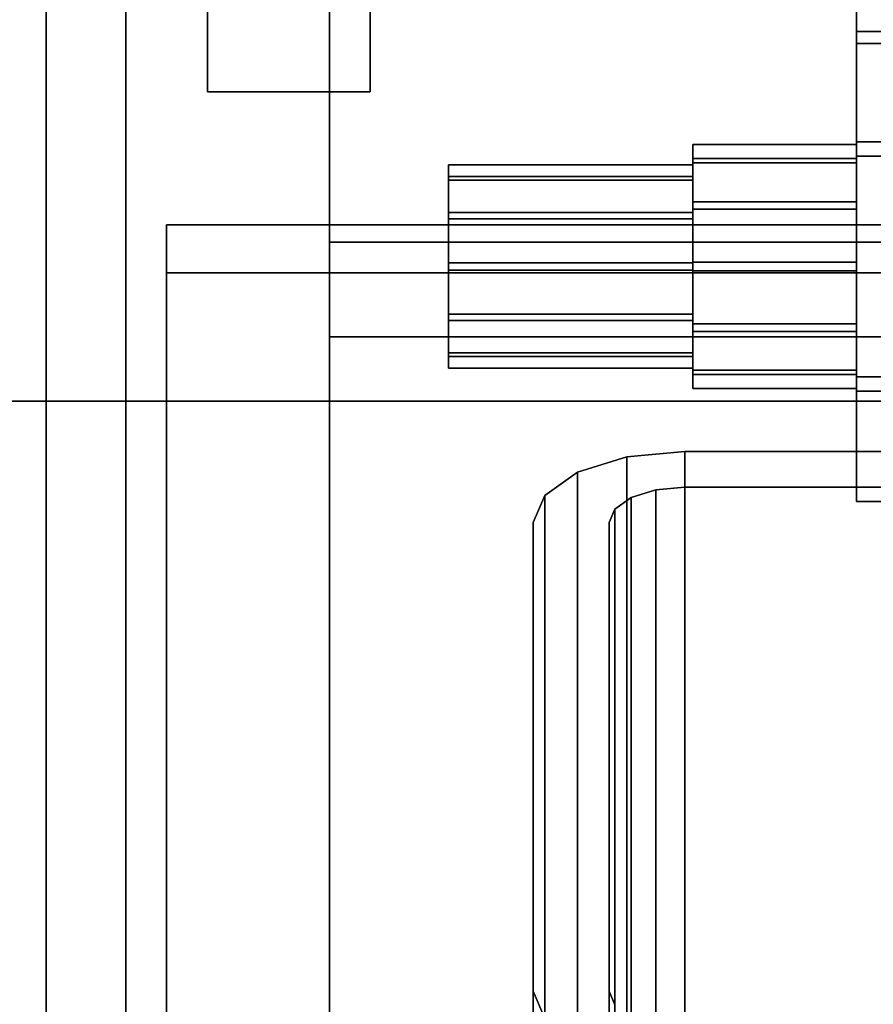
# Model space of a CAD drawing. Extents: x -48 to 48, y -49.6 to 48.
# Tile 224 of 656: x -3.6 to -1, y -12.9 to -9.8. Entities that reach past the tile are written whole.
import ezdxf

# ---------------------------------------------------------------- set-up
doc = ezdxf.new("R2010")
doc.units = 0

msp = doc.modelspace()

# ---------------------------------------------------------------- linework, layer by layer
at = {"layer": '11D1 [43]', "color": 0}
for points, invisible_edges in [([(-1.00762, -9.90155, 11.1741), (-1.00762, -8.84206, 11.8374), (-1.00762, -8.4591, 11.2257)], 13), ([(-1.00762, -9.90155, 11.1741), (-1.00762, -8.4591, 11.2257), (-1.00762, -8.79736, 10.5882)], 13), ([(-1.00762, -9.90155, 11.1741), (-1.00762, -8.79736, 10.5882), (-1.00762, -9.51859, 10.5624)], 1), ([(-1.00762, -9.90155, 11.1741), (-1.00762, -9.56328, 11.8116), (-1.00762, -8.84206, 11.8374)], 12), ([(-0.27325, -9.90155, 11.1741), (-1.00762, -9.90155, 11.1741), (-1.00762, -9.51859, 10.5624)], 12), ([(-0.27325, -9.90155, 11.1741), (-1.00762, -9.51859, 10.5624), (-0.27325, -9.51859, 10.5624)], 1), ([(-0.27325, -9.56328, 11.8116), (-1.00762, -9.56328, 11.8116), (-1.00762, -9.90155, 11.1741)], 12), ([(-0.27325, -9.56328, 11.8116), (-1.00762, -9.90155, 11.1741), (-0.27325, -9.90155, 11.1741)], 1), ([(-0.27325, -10.2035, 7.93814), (-1.00762, -10.2035, 7.93814), (-1.00762, -9.86524, 8.57564)], 12), ([(-0.27325, -10.2035, 7.93814), (-1.00762, -9.86524, 8.57564), (-0.27325, -9.86524, 8.57564)], 1), ([(-0.27325, -9.86524, 8.57564), (-1.00762, -9.86524, 8.57564), (-1.00762, -10.2482, 9.18734)], 12), ([(-0.27325, -9.86524, 8.57564), (-1.00762, -10.2482, 9.18734), (-0.27325, -10.2482, 9.18734)], 1), ([(-1.00762, -11.3077, 8.52404), (-1.00762, -10.2482, 9.18734), (-1.00762, -9.86524, 8.57564)], 13), ([(-1.00762, -11.3077, 8.52404), (-1.00762, -9.86524, 8.57564), (-1.00762, -10.2035, 7.93814)], 13), ([(-1.00762, -10.2552, 8.37407), (-1.51, -10.2552, 8.37407), (-1.51, -10.2117, 8.56325)], 12), ([(-1.00762, -10.2552, 8.37407), (-1.51, -10.2117, 8.56325), (-1.00762, -10.2117, 8.56325)], 1), ([(-1.00762, -10.2117, 8.56325), (-1.51, -10.2117, 8.56325), (-1.51, -10.2686, 8.74883)], 12), ([(-1.00762, -10.2117, 8.56325), (-1.51, -10.2686, 8.74883), (-1.00762, -10.2686, 8.74883)], 1), ([(-1.51, -10.7622, 8.21858), (-1.51, -10.2686, 8.74883), (-1.51, -10.2117, 8.56325)], 13), ([(-1.51, -10.7622, 8.21858), (-1.51, -10.2117, 8.56325), (-1.51, -10.2552, 8.37407)], 13), ([(-0.27325, -10.9247, 7.91234), (-1.00762, -10.9247, 7.91234), (-1.00762, -10.2035, 7.93814)], 12), ([(-0.27325, -10.9247, 7.91234), (-1.00762, -10.2035, 7.93814), (-0.27325, -10.2035, 7.93814)], 1), ([(-1.00762, -11.3077, 8.52404), (-1.00762, -10.2035, 7.93814), (-1.00762, -10.9247, 7.91234)], 1), ([(-1.00762, -10.5731, 8.17508), (-1.00762, -10.2552, 8.37407), (-1.00762, -10.2117, 8.56325)], 13), ([(-1.00762, -10.5731, 8.17508), (-1.00762, -10.2117, 8.56325), (-1.00762, -10.2686, 8.74883)], 13), ([(-1.51, -10.3104, 8.40337), (-2.26, -10.3104, 8.40337), (-2.26, -10.2742, 8.56101)], 12), ([(-1.51, -10.3104, 8.40337), (-2.26, -10.2742, 8.56101), (-1.51, -10.2742, 8.56101)], 1), ([(-1.51, -10.2742, 8.56101), (-2.26, -10.2742, 8.56101), (-2.26, -10.3216, 8.71567)], 12), ([(-1.51, -10.2742, 8.56101), (-2.26, -10.3216, 8.71567), (-1.51, -10.3216, 8.71567)], 1), ([(-2.26, -10.7329, 8.27379), (-2.26, -10.3216, 8.71567), (-2.26, -10.2742, 8.56101)], 13), ([(-2.26, -10.7329, 8.27379), (-2.26, -10.2742, 8.56101), (-2.26, -10.3104, 8.40337)], 13), ([(-1.00762, -10.3875, 8.23199), (-1.51, -10.3875, 8.23199), (-1.51, -10.2552, 8.37407)], 12), ([(-1.00762, -10.3875, 8.23199), (-1.51, -10.2552, 8.37407), (-1.00762, -10.2552, 8.37407)], 1), ([(-1.51, -10.7622, 8.21858), (-1.51, -10.2552, 8.37407), (-1.51, -10.3875, 8.23199)], 13), ([(-1.00762, -10.2686, 8.74883), (-1.51, -10.2686, 8.74883), (-1.51, -10.4107, 8.8811)], 12), ([(-1.00762, -10.2686, 8.74883), (-1.51, -10.4107, 8.8811), (-1.00762, -10.4107, 8.8811)], 1), ([(-1.51, -10.7622, 8.21858), (-1.51, -10.4107, 8.8811), (-1.51, -10.2686, 8.74883)], 13), ([(-1.51, -10.5753, 8.23754), (-1.51, -10.3104, 8.40337), (-1.51, -10.2742, 8.56101)], 13), ([(-1.51, -10.5753, 8.23754), (-1.51, -10.2742, 8.56101), (-1.51, -10.3216, 8.71567)], 13), ([(-0.27325, -10.2482, 9.18734), (-1.00762, -10.2482, 9.18734), (-1.00762, -10.9694, 9.16154)], 12), ([(-0.27325, -10.2482, 9.18734), (-1.00762, -10.9694, 9.16154), (-0.27325, -10.9694, 9.16154)], 1), ([(-1.00762, -11.3077, 8.52404), (-1.00762, -10.9694, 9.16154), (-1.00762, -10.2482, 9.18734)], 12), ([(-1.00762, -10.5731, 8.17508), (-1.00762, -10.3875, 8.23199), (-1.00762, -10.2552, 8.37407)], 12), ([(-1.00762, -10.5731, 8.17508), (-1.00762, -10.2686, 8.74883), (-1.00762, -10.4107, 8.8811)], 13), ([(-1.51, -10.4206, 8.28497), (-2.26, -10.4206, 8.28497), (-2.26, -10.3104, 8.40337)], 12), ([(-1.51, -10.4206, 8.28497), (-2.26, -10.3104, 8.40337), (-1.51, -10.3104, 8.40337)], 1), ([(-2.26, -10.7329, 8.27379), (-2.26, -10.3104, 8.40337), (-2.26, -10.4206, 8.28497)], 13), ([(-1.51, -10.3216, 8.71567), (-2.26, -10.3216, 8.71567), (-2.26, -10.44, 8.82589)], 12), ([(-1.51, -10.3216, 8.71567), (-2.26, -10.44, 8.82589), (-1.51, -10.44, 8.82589)], 1), ([(-2.26, -10.7329, 8.27379), (-2.26, -10.44, 8.82589), (-2.26, -10.3216, 8.71567)], 13), ([(-1.51, -10.5753, 8.23754), (-1.51, -10.4206, 8.28497), (-1.51, -10.3104, 8.40337)], 12), ([(-1.51, -10.5753, 8.23754), (-1.51, -10.3216, 8.71567), (-1.51, -10.44, 8.82589)], 13), ([(-1.00762, -10.5731, 8.17508), (-1.51, -10.5731, 8.17508), (-1.51, -10.3875, 8.23199)], 12), ([(-1.00762, -10.5731, 8.17508), (-1.51, -10.3875, 8.23199), (-1.00762, -10.3875, 8.23199)], 1), ([(-1.51, -10.7622, 8.21858), (-1.51, -10.3875, 8.23199), (-1.51, -10.5731, 8.17508)], 1), ([(-1.51, -10.5753, 8.23754), (-2.26, -10.5753, 8.23754), (-2.26, -10.4206, 8.28497)], 12), ([(-1.51, -10.5753, 8.23754), (-2.26, -10.4206, 8.28497), (-1.51, -10.4206, 8.28497)], 1), ([(-2.26, -10.7329, 8.27379), (-2.26, -10.4206, 8.28497), (-2.26, -10.5753, 8.23754)], 1), ([(-1.00762, -10.4107, 8.8811), (-1.51, -10.4107, 8.8811), (-1.51, -10.5999, 8.9246)], 12), ([(-1.00762, -10.4107, 8.8811), (-1.51, -10.5999, 8.9246), (-1.00762, -10.5999, 8.9246)], 1), ([(-1.51, -10.7622, 8.21858), (-1.51, -10.5999, 8.9246), (-1.51, -10.4107, 8.8811)], 13), ([(-1.00762, -10.5731, 8.17508), (-1.00762, -10.4107, 8.8811), (-1.00762, -10.5999, 8.9246)], 13), ([(-1.51, -10.44, 8.82589), (-2.26, -10.44, 8.82589), (-2.26, -10.5976, 8.86214)], 12), ([(-1.51, -10.44, 8.82589), (-2.26, -10.5976, 8.86214), (-1.51, -10.5976, 8.86214)], 1), ([(-2.26, -10.7329, 8.27379), (-2.26, -10.5976, 8.86214), (-2.26, -10.44, 8.82589)], 13), ([(-1.51, -10.5753, 8.23754), (-1.51, -10.44, 8.82589), (-1.51, -10.5976, 8.86214)], 13), ([(2.625, -10.8028, 13.4759), (-0.5975, -10.5113, 13.3212), (-2.625, -10.5113, 13.3212)], 13), ([(2.625, -10.8028, 13.4759), (-2.625, -10.5113, 13.3212), (-2.625, -10.8028, 13.4759)], 1), ([(-2.625, -10.5113, 13.3212), (-2.625, -13.0892, 8.46277), (-2.625, -13.3807, 8.61744)], 12), ([(-2.625, -10.5113, 13.3212), (-2.625, -13.3807, 8.61744), (-2.625, -10.8028, 13.4759)], 1), ([(-0.5975, -10.5113, 13.3212), (-0.5975, -13.0892, 8.46277), (-2.625, -13.0892, 8.46277)], 12), ([(-0.5975, -10.5113, 13.3212), (-2.625, -13.0892, 8.46277), (-2.625, -10.5113, 13.3212)], 1), ([(-1.51, -10.7329, 8.27379), (-2.26, -10.7329, 8.27379), (-2.26, -10.5753, 8.23754)], 12), ([(-1.51, -10.7329, 8.27379), (-2.26, -10.5753, 8.23754), (-1.51, -10.5753, 8.23754)], 1), ([(-1.00762, -10.7622, 8.21858), (-1.51, -10.7622, 8.21858), (-1.51, -10.5731, 8.17508)], 12), ([(-1.00762, -10.7622, 8.21858), (-1.51, -10.5731, 8.17508), (-1.00762, -10.5731, 8.17508)], 1), ([(-1.51, -10.5753, 8.23754), (-1.51, -10.5976, 8.86214), (-1.51, -10.7523, 8.81471)], 13), ([(-1.51, -10.5753, 8.23754), (-1.51, -10.7523, 8.81471), (-1.51, -10.8625, 8.69631)], 13), ([(-1.51, -10.5753, 8.23754), (-1.51, -10.8625, 8.69631), (-1.51, -10.8988, 8.53867)], 13), ([(-1.51, -10.5753, 8.23754), (-1.51, -10.8988, 8.53867), (-1.51, -10.8513, 8.38401)], 13), ([(-1.51, -10.5753, 8.23754), (-1.51, -10.8513, 8.38401), (-1.51, -10.7329, 8.27379)], 1), ([(-1.00762, -10.5731, 8.17508), (-1.00762, -10.5999, 8.9246), (-1.00762, -10.7855, 8.86769)], 13), ([(-1.00762, -10.5731, 8.17508), (-1.00762, -10.7855, 8.86769), (-1.00762, -10.9177, 8.72561)], 13), ([(-1.00762, -10.5731, 8.17508), (-1.00762, -10.9177, 8.72561), (-1.00762, -10.9612, 8.53643)], 13), ([(-1.00762, -10.5731, 8.17508), (-1.00762, -10.9612, 8.53643), (-1.00762, -10.9043, 8.35085)], 13), ([(-1.00762, -10.5731, 8.17508), (-1.00762, -10.9043, 8.35085), (-1.00762, -10.7622, 8.21858)], 1), ([(-1.51, -10.5976, 8.86214), (-2.26, -10.5976, 8.86214), (-2.26, -10.7523, 8.81471)], 12), ([(-1.51, -10.5976, 8.86214), (-2.26, -10.7523, 8.81471), (-1.51, -10.7523, 8.81471)], 1), ([(-2.26, -10.7329, 8.27379), (-2.26, -10.7523, 8.81471), (-2.26, -10.5976, 8.86214)], 13), ([(-1.00762, -10.5999, 8.9246), (-1.51, -10.5999, 8.9246), (-1.51, -10.7855, 8.86769)], 12), ([(-1.00762, -10.5999, 8.9246), (-1.51, -10.7855, 8.86769), (-1.00762, -10.7855, 8.86769)], 1), ([(-1.51, -10.7622, 8.21858), (-1.51, -10.7855, 8.86769), (-1.51, -10.5999, 8.9246)], 13), ([(-1.51, -10.8513, 8.38401), (-2.26, -10.8513, 8.38401), (-2.26, -10.7329, 8.27379)], 12), ([(-1.51, -10.8513, 8.38401), (-2.26, -10.7329, 8.27379), (-1.51, -10.7329, 8.27379)], 1), ([(-2.26, -10.7329, 8.27379), (-2.26, -10.8513, 8.38401), (-2.26, -10.8988, 8.53867)], 12), ([(-2.26, -10.7329, 8.27379), (-2.26, -10.8988, 8.53867), (-2.26, -10.8625, 8.69631)], 13), ([(-2.26, -10.7329, 8.27379), (-2.26, -10.8625, 8.69631), (-2.26, -10.7523, 8.81471)], 13), ([(-1.51, -10.7523, 8.81471), (-2.26, -10.7523, 8.81471), (-2.26, -10.8625, 8.69631)], 12), ([(-1.51, -10.7523, 8.81471), (-2.26, -10.8625, 8.69631), (-1.51, -10.8625, 8.69631)], 1), ([(-1.00762, -10.9043, 8.35085), (-1.51, -10.9043, 8.35085), (-1.51, -10.7622, 8.21858)], 12), ([(-1.00762, -10.9043, 8.35085), (-1.51, -10.7622, 8.21858), (-1.00762, -10.7622, 8.21858)], 1), ([(-1.51, -10.7622, 8.21858), (-1.51, -10.9043, 8.35085), (-1.51, -10.9612, 8.53643)], 12), ([(-1.51, -10.7622, 8.21858), (-1.51, -10.9612, 8.53643), (-1.51, -10.9177, 8.72561)], 13), ([(-1.51, -10.7622, 8.21858), (-1.51, -10.9177, 8.72561), (-1.51, -10.7855, 8.86769)], 13), ([(-1.00762, -10.7855, 8.86769), (-1.51, -10.7855, 8.86769), (-1.51, -10.9177, 8.72561)], 12), ([(-1.00762, -10.7855, 8.86769), (-1.51, -10.9177, 8.72561), (-1.00762, -10.9177, 8.72561)], 1), ([(-2.625, -10.8028, 13.4759), (-2.625, -13.3807, 8.61744), (2.625, -13.3807, 8.61744)], 12), ([(-2.625, -10.8028, 13.4759), (2.625, -13.3807, 8.61744), (2.625, -10.8028, 13.4759)], 1), ([(-1.51, -10.8988, 8.53867), (-2.26, -10.8988, 8.53867), (-2.26, -10.8513, 8.38401)], 12), ([(-1.51, -10.8988, 8.53867), (-2.26, -10.8513, 8.38401), (-1.51, -10.8513, 8.38401)], 1), ([(-1.51, -10.8625, 8.69631), (-2.26, -10.8625, 8.69631), (-2.26, -10.8988, 8.53867)], 12), ([(-1.51, -10.8625, 8.69631), (-2.26, -10.8988, 8.53867), (-1.51, -10.8988, 8.53867)], 1), ([(-1.00762, -10.9612, 8.53643), (-1.51, -10.9612, 8.53643), (-1.51, -10.9043, 8.35085)], 12), ([(-1.00762, -10.9612, 8.53643), (-1.51, -10.9043, 8.35085), (-1.00762, -10.9043, 8.35085)], 1), ([(-1.00762, -10.9177, 8.72561), (-1.51, -10.9177, 8.72561), (-1.51, -10.9612, 8.53643)], 12), ([(-1.00762, -10.9177, 8.72561), (-1.51, -10.9612, 8.53643), (-1.00762, -10.9612, 8.53643)], 1), ([(-0.27325, -11.3077, 8.52404), (-1.00762, -11.3077, 8.52404), (-1.00762, -10.9247, 7.91234)], 12), ([(-0.27325, -11.3077, 8.52404), (-1.00762, -10.9247, 7.91234), (-0.27325, -10.9247, 7.91234)], 1), ([(-0.27325, -10.9694, 9.16154), (-1.00762, -10.9694, 9.16154), (-1.00762, -11.3077, 8.52404)], 12), ([(-0.27325, -10.9694, 9.16154), (-1.00762, -11.3077, 8.52404), (-0.27325, -11.3077, 8.52404)], 1)]:
    msp.add_3dface(points, dxfattribs=dict(at, invisible_edges=invisible_edges))
at = {"layer": '11D1 [43]', "color": 1}
for points, invisible_edges in [([(-1.534, -11.2635, 12.6075), (-1.86351, -11.2183, 12.6928), (-1.71233, -11.171, 12.782)], 13), ([(-1.86351, -11.2183, 12.6928), (-1.71233, -42.2208, 29.2574), (-1.71233, -11.171, 12.782)], 1), ([(-1.534, -11.2635, 12.6075), (-1.71233, -11.171, 12.782), (-1.534, -11.1543, 12.8134)], 1), ([(-1.71233, -11.171, 12.782), (-1.534, -42.2041, 29.2888), (-1.534, -11.1543, 12.8134)], 1), ([(-1.71233, -11.171, 12.782), (-1.71233, -42.2208, 29.2574), (-1.534, -42.2041, 29.2888)], 12), ([(1.534, -11.2635, 12.6075), (-1.534, -11.2635, 12.6075), (-1.534, -11.1543, 12.8134)], 12), ([(1.534, -11.2635, 12.6075), (-1.534, -11.1543, 12.8134), (1.534, -11.1543, 12.8134)], 13), ([(1.534, -11.1543, 12.8134), (-1.534, -11.1543, 12.8134), (-1.534, -42.2041, 29.2888)], 12), ([(1.534, -11.1543, 12.8134), (-1.534, -42.2041, 29.2888), (-0.25, -38.4499, 27.2967)], 15), ([(-1.534, -11.2635, 12.6075), (-1.96453, -11.2892, 12.5592), (-1.86351, -11.2183, 12.6928)], 13), ([(-1.96453, -11.2892, 12.5592), (-1.86351, -42.2681, 29.1682), (-1.86351, -11.2183, 12.6928)], 1), ([(-1.86351, -11.2183, 12.6928), (-1.86351, -42.2681, 29.1682), (-1.71233, -42.2208, 29.2574)], 12), ([(-1.62317, -11.2719, 12.5919), (-1.69876, -11.2955, 12.5472), (-2, -11.3728, 12.4017)], 14), ([(-1.62317, -11.2719, 12.5919), (-2, -11.3728, 12.4017), (-1.96453, -11.2892, 12.5592)], 13), ([(-1.534, -11.2635, 12.6075), (-1.62317, -11.2719, 12.5919), (-1.96453, -11.2892, 12.5592)], 14), ([(-1.62317, -11.2719, 12.5919), (-1.62317, -42.3217, 29.0673), (-1.69876, -42.3453, 29.0227)], 12), ([(-1.62317, -11.2719, 12.5919), (-1.69876, -42.3453, 29.0227), (-1.69876, -11.2955, 12.5472)], 1), ([(-1.534, -11.2635, 12.6075), (-1.534, -42.3134, 29.0829), (-1.62317, -42.3217, 29.0673)], 12), ([(-1.534, -11.2635, 12.6075), (-1.62317, -42.3217, 29.0673), (-1.62317, -11.2719, 12.5919)], 1), ([(-0.25, -42.3134, 29.0829), (-1.534, -42.3134, 29.0829), (-1.534, -11.2635, 12.6075)], 12), ([(-1.534, -11.2635, 12.6075), (1.534, -11.2635, 12.6075), (1.534, -42.3134, 29.0829)], 12), ([(-1.534, -11.2635, 12.6075), (1.534, -42.3134, 29.0829), (0.25, -38.5591, 27.0909)], 15), ([(-1.534, -11.2635, 12.6075), (0.25, -38.5591, 27.0909), (0, -38.5591, 27.0909)], 13), ([(-1.534, -11.2635, 12.6075), (0, -38.5591, 27.0909), (-0.25, -38.5591, 27.0909)], 13), ([(-0.25, -42.3134, 29.0829), (-1.534, -11.2635, 12.6075), (-0.25, -38.5591, 27.0909)], 3), ([(-2, -11.3728, 12.4017), (-1.96453, -42.339, 29.0346), (-1.96453, -11.2892, 12.5592)], 1), ([(-1.69876, -11.2955, 12.5472), (-1.74926, -11.331, 12.4805), (-2, -11.3728, 12.4017)], 14), ([(-1.96453, -11.2892, 12.5592), (-1.96453, -42.339, 29.0346), (-1.86351, -42.2681, 29.1682)], 12), ([(-1.69876, -11.2955, 12.5472), (-1.69876, -42.3453, 29.0227), (-1.74926, -42.3808, 28.9559)], 12), ([(-1.69876, -11.2955, 12.5472), (-1.74926, -42.3808, 28.9559), (-1.74926, -11.331, 12.4805)], 1), ([(-1.74926, -11.331, 12.4805), (-1.767, -11.3728, 12.4017), (-2, -11.3728, 12.4017)], 14), ([(-1.74926, -11.331, 12.4805), (-1.74926, -42.3808, 28.9559), (-1.767, -42.4226, 28.8771)], 12), ([(-1.74926, -11.331, 12.4805), (-1.767, -42.4226, 28.8771), (-1.767, -11.3728, 12.4017)], 1), ([(-1.767, -11.3728, 12.4017), (-1.96453, -12.8944, 9.53407), (-2, -12.8108, 9.6916)], 13), ([(-1.767, -11.3728, 12.4017), (-2, -12.8108, 9.6916), (-2, -11.3728, 12.4017)], 13), ([(-2, -11.3728, 12.4017), (-2, -42.4226, 28.8771), (-1.96453, -42.339, 29.0346)], 12), ([(-2, -12.8108, 9.6916), (-2, -42.4226, 28.8771), (-2, -11.3728, 12.4017)], 1), ([(-1.767, -11.3728, 12.4017), (-1.86351, -12.9652, 9.40052), (-1.96453, -12.8944, 9.53407)], 13), ([(-1.767, -11.3728, 12.4017), (-1.767, -12.8108, 9.6916), (-1.86351, -12.9652, 9.40052)], 14), ([(-1.767, -11.3728, 12.4017), (-1.767, -42.4226, 28.8771), (-1.767, -43.8606, 26.167)], 12), ([(-1.767, -11.3728, 12.4017), (-1.767, -43.8606, 26.167), (-1.767, -12.8108, 9.6916)], 1), ([(-2, -12.8108, 9.6916), (-2, -43.8606, 26.167), (-2, -42.4226, 28.8771)], 12), ([(-1.96453, -12.8944, 9.53407), (-2, -43.8606, 26.167), (-2, -12.8108, 9.6916)], 1), ([(-1.767, -12.8108, 9.6916), (-1.71233, -13.0126, 9.31129), (-1.86351, -12.9652, 9.40052)], 13), ([(-1.767, -12.8108, 9.6916), (-1.74926, -12.8526, 9.61283), (-1.71233, -13.0126, 9.31129)], 14), ([(-1.767, -12.8108, 9.6916), (-1.767, -43.8606, 26.167), (-1.74926, -43.9024, 26.0882)], 12), ([(-1.767, -12.8108, 9.6916), (-1.74926, -43.9024, 26.0882), (-1.74926, -12.8526, 9.61283)], 1)]:
    msp.add_3dface(points, dxfattribs=dict(at, invisible_edges=invisible_edges))
at = {"layer": '13T1 [63]', "color": 1}
for points, invisible_edges in [([(-3.25, -5.365, 86.7426), (-3.25, -47.9489, 94.228), (-3.25, -47.8797, 94.622)], 12), ([(-3.25, -5.365, 86.7426), (-3.25, -47.8797, 94.622), (-3.25, -5.365, 87.1487)], 1), ([(-0.5975, -5.365, 86.7426), (-0.5975, -47.9489, 94.228), (-3.25, -47.9489, 94.228)], 12), ([(-0.5975, -5.365, 86.7426), (-3.25, -47.9489, 94.228), (-3.25, -5.365, 86.7426)], 1), ([(-3.25, -5.365, 87.1487), (-3.25, -47.8797, 94.622), (3.25, -47.8797, 94.622)], 12), ([(-3.25, -5.365, 87.1487), (3.25, -47.8797, 94.622), (3.25, -5.365, 87.1487)], 1), ([(-2.625, -6.375, 61.121), (-2.625, -48, 61.121), (-0.5975, -48, 61.121)], 12), ([(-2.625, -6.375, 61.121), (-0.5975, -48, 61.121), (-0.5975, -6.375, 61.121)], 1), ([(-2.625, -6.375, 60.791), (-2.625, -48, 60.791), (-2.625, -48, 61.121)], 12), ([(-2.625, -6.375, 60.791), (-2.625, -48, 61.121), (-2.625, -6.375, 61.121)], 1), ([(2.625, -6.375, 60.791), (2.625, -48, 60.791), (-2.625, -48, 60.791)], 12), ([(2.625, -6.375, 60.791), (-2.625, -48, 60.791), (-2.625, -6.375, 60.791)], 1), ([(-0.75, -10.459, 78.6637), (-3.125, -10.459, 78.6637), (-3.125, -10.6056, 78.8663)], 12), ([(-0.75, -10.459, 78.6637), (-3.125, -10.6056, 78.8663), (-0.125, -10.6056, 78.8663)], 13), ([(-3.125, -10.459, 78.6637), (-3.125, -29.7011, 64.7424), (-3.125, -29.8477, 64.9449)], 12), ([(-3.125, -10.459, 78.6637), (-3.125, -29.8477, 64.9449), (-3.125, -10.6056, 78.8663)], 1), ([(-0.75, -10.459, 78.6637), (-0.75, -29.7011, 64.7424), (-3.125, -29.7011, 64.7424)], 12), ([(-0.75, -10.459, 78.6637), (-3.125, -29.7011, 64.7424), (-3.125, -10.459, 78.6637)], 1), ([(-3.125, -10.6056, 78.8663), (-3.125, -29.8477, 64.9449), (-0.125, -29.8477, 64.9449)], 12), ([(-3.125, -10.6056, 78.8663), (-0.125, -29.8477, 64.9449), (-0.125, -10.6056, 78.8663)], 1)]:
    msp.add_3dface(points, dxfattribs=dict(at, invisible_edges=invisible_edges))
at = {"layer": '1C1 [1]', "color": 1}
for points, invisible_edges in [([(-6.5, -11), (6.5, -11), (6.5, 11)], 12), ([(-6.5, -11), (6.5, 11), (-6.5, 11)], 1), ([(-6.5, 11, -1.5), (6.5, 11, -1.5), (6.5, -11, -1.5)], 12), ([(-6.5, 11, -1.5), (6.5, -11, -1.5), (-6.5, -11, -1.5)], 1), ([(-6.5, -11), (-6.5, -11, -1.5), (6.5, -11, -1.5)], 12), ([(-6.5, -11), (6.5, -11, -1.5), (6.5, -11)], 1)]:
    msp.add_3dface(points, dxfattribs=dict(at, invisible_edges=invisible_edges))
at = {"layer": '2C1 [2]', "color": 1}
for points, invisible_edges in [([(-3, -6.05, 50), (-3, -10.05, 50), (-3, -10.05, 60.25)], 12), ([(-3, -6.05, 50), (-3, -10.05, 60.25), (-3, -6.05, 60.25)], 1), ([(-3, -6.05, 50), (-2.5, -6.05, 50), (-2.5, -10.05, 50)], 12), ([(-3, -6.05, 50), (-2.5, -10.05, 50), (-3, -10.05, 50)], 1), ([(-3, -10.05, 60.25), (-2.5, -10.05, 60.25), (-2.5, -6.05, 60.25)], 12), ([(-3, -10.05, 60.25), (-2.5, -6.05, 60.25), (-3, -6.05, 60.25)], 1), ([(-2.5, -6.05, 60.25), (-2.5, -10.05, 60.25), (-2.5, -10.05, 50)], 12), ([(-2.5, -6.05, 60.25), (-2.5, -10.05, 50), (-2.5, -6.05, 50)], 1), ([(-3, -10.05, 50), (-2.5, -10.05, 50), (-2.5, -10.05, 60.25)], 12), ([(-3, -10.05, 50), (-2.5, -10.05, 60.25), (-3, -10.05, 60.25)], 1)]:
    msp.add_3dface(points, dxfattribs=dict(at, invisible_edges=invisible_edges))
at = {"layer": '4B1 [39]', "color": 1}
for points, invisible_edges in [([(-3.495, -27, 45.57), (-3.495, -7.4925, 46), (-3.495, -7.0625, 45.57)], 1), ([(-0.8425, -27, 45.57), (-3.495, -27, 45.57), (-3.495, -7.0625, 45.57)], 12), ([(-0.8425, -27, 45.57), (-3.495, -7.0625, 45.57), (-0.8425, -7.0625, 45.57)], 1), ([(-3.495, -7.0625, 30.53), (-3.495, -27, 30.53), (-0.8425, -27, 30.53)], 12), ([(-3.495, -7.0625, 30.53), (-0.8425, -27, 30.53), (-0.8425, -7.0625, 30.53)], 1), ([(-3.495, -7.4925, 30.1), (-3.495, -27, 30.53), (-3.495, -7.0625, 30.53)], 1), ([(-3.495, -27, 45.57), (-3.495, -27, 46), (-3.495, -7.4925, 46)], 12), ([(-3.495, -7.4925, 30.1), (-3.495, -27, 30.1), (-3.495, -27, 30.53)], 12), ([(3.495, -7.4925, 30.1), (3.495, -27, 30.1), (-3.495, -27, 30.1)], 12), ([(3.495, -7.4925, 30.1), (-3.495, -27, 30.1), (-3.495, -7.4925, 30.1)], 1), ([(-3.495, -27, 46), (3.495, -27, 46), (3.495, -7.4925, 46)], 12), ([(-3.495, -27, 46), (3.495, -7.4925, 46), (-3.495, -7.4925, 46)], 1)]:
    msp.add_3dface(points, dxfattribs=dict(at, invisible_edges=invisible_edges))

doc.saveas('drawing.dxf')
